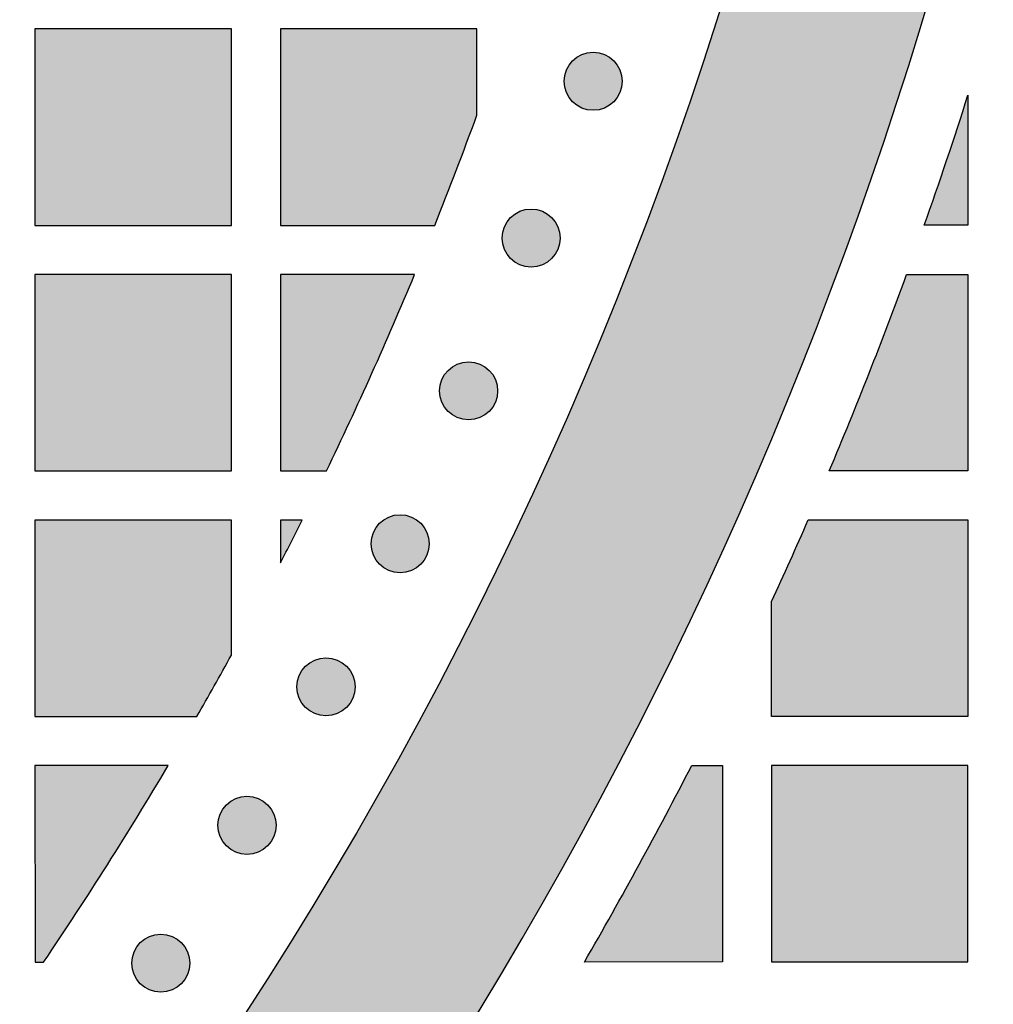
# Model space of a CAD drawing. Header units: millimetres. Extents: x -3873 to -97, y 912 to 4165.
# Tile 473 of 656: x -1460 to -1400, y 2772 to 2832. Entities that reach past the tile are written whole.
import ezdxf

# ---------------------------------------------------------------- set-up
doc = ezdxf.new("R2010")
doc.units = ezdxf.units.MM
doc.layers.add('pattern', color=7, linetype='Continuous', true_color=0x000000)

msp = doc.modelspace()

# ---------------------------------------------------------------- hatches: boundary and pattern name
at = {"layer": 'pattern'}
for points in [[(-1459.512, 2752.25), (-1458.182, 2752.42), (-1456.854, 2752.628), (-1455.53, 2752.873), (-1454.21, 2753.157), (-1452.896, 2753.478), (-1451.591, 2753.836), (-1450.295, 2754.232), (-1449.01, 2754.664), (-1447.739, 2755.132), (-1446.481, 2755.636), (-1445.239, 2756.175), (-1444.014, 2756.748), (-1442.808, 2757.355), (-1441.622, 2757.994), (-1440.457, 2758.664), (-1439.315, 2759.365), (-1436.621, 2763.354), (-1433.995, 2767.403), (-1431.438, 2771.51), (-1428.951, 2775.672), (-1426.537, 2779.889), (-1424.196, 2784.158), (-1421.932, 2788.477), (-1419.745, 2792.844), (-1417.637, 2797.257), (-1415.61, 2801.715), (-1413.664, 2806.214), (-1411.801, 2810.754), (-1410.021, 2815.33), (-1408.328, 2819.941), (-1406.72, 2824.585), (-1405.199, 2829.259), (-1403.766, 2833.961), (-1402.422, 2838.688), (-1401.168, 2843.438), (-1400.003, 2848.207), (-1398.928, 2852.995), (-1397.944, 2857.797), (-1397.051, 2862.612), (-1396.249, 2867.437), (-1395.538, 2872.269), (-1394.918, 2877.106), (-1394.389, 2881.946), (-1393.951, 2886.785), (-1393.603, 2891.621), (-1393.345, 2896.452), (-1393.177, 2901.275), (-1393.098, 2906.088), (-1405.098, 2906.087), (-1405.189, 2900.98), (-1405.386, 2895.859), (-1405.688, 2890.729), (-1406.097, 2885.591), (-1406.613, 2880.449), (-1407.237, 2875.307), (-1407.969, 2870.168), (-1408.809, 2865.035), (-1409.758, 2859.912), (-1410.815, 2854.802), (-1411.979, 2849.708), (-1413.252, 2844.634), (-1414.631, 2839.584), (-1416.117, 2834.56), (-1417.709, 2829.566), (-1419.405, 2824.606), (-1421.205, 2819.682), (-1423.107, 2814.798), (-1425.111, 2809.957), (-1427.213, 2805.163), (-1429.414, 2800.417), (-1431.711, 2795.724), (-1434.102, 2791.086), (-1436.586, 2786.505), (-1439.16, 2781.986), (-1441.822, 2777.529), (-1444.57, 2773.138), (-1447.402, 2768.816), (-1450.314, 2764.563), (-1453.305, 2760.384), (-1456.372, 2756.279)], [(-1446.58, 2819.485), (-1446.581, 2831.485), (-1458.581, 2831.484), (-1458.58, 2819.484)], [(-1431.581, 2826.21), (-1431.581, 2831.486), (-1443.581, 2831.485), (-1443.58, 2819.485), (-1434.156, 2819.486)], [(-1425.728, 2827.034), (-1425.7, 2827.006), (-1425.671, 2826.979), (-1425.641, 2826.952), (-1425.611, 2826.926), (-1425.579, 2826.9), (-1425.546, 2826.875), (-1425.513, 2826.85), (-1425.479, 2826.826), (-1425.444, 2826.803), (-1425.408, 2826.78), (-1425.372, 2826.758), (-1425.335, 2826.737), (-1425.297, 2826.716), (-1425.258, 2826.697), (-1425.218, 2826.678), (-1425.178, 2826.66), (-1425.138, 2826.643), (-1425.096, 2826.627), (-1425.054, 2826.612), (-1425.012, 2826.598), (-1424.969, 2826.584), (-1424.925, 2826.572), (-1424.882, 2826.561), (-1424.837, 2826.552), (-1424.793, 2826.543), (-1424.748, 2826.535), (-1424.702, 2826.529), (-1424.657, 2826.523), (-1424.611, 2826.519), (-1424.565, 2826.516), (-1424.52, 2826.515), (-1424.474, 2826.514), (-1424.428, 2826.515), (-1424.382, 2826.516), (-1424.336, 2826.519), (-1424.29, 2826.523), (-1424.245, 2826.529), (-1424.2, 2826.535), (-1424.155, 2826.543), (-1424.11, 2826.552), (-1424.066, 2826.562), (-1424.022, 2826.572), (-1423.978, 2826.585), (-1423.935, 2826.598), (-1423.893, 2826.612), (-1423.851, 2826.627), (-1423.81, 2826.643), (-1423.769, 2826.66), (-1423.729, 2826.678), (-1423.689, 2826.697), (-1423.651, 2826.716), (-1423.613, 2826.737), (-1423.575, 2826.758), (-1423.539, 2826.78), (-1423.503, 2826.803), (-1423.468, 2826.826), (-1423.434, 2826.85), (-1423.401, 2826.875), (-1423.368, 2826.9), (-1423.337, 2826.926), (-1423.306, 2826.952), (-1423.276, 2826.979), (-1423.247, 2827.006), (-1423.219, 2827.034), (-1423.192, 2827.062), (-1423.164, 2827.091), (-1423.138, 2827.121), (-1423.111, 2827.152), (-1423.086, 2827.183), (-1423.06, 2827.216), (-1423.036, 2827.249), (-1423.012, 2827.283), (-1422.988, 2827.318), (-1422.966, 2827.354), (-1422.944, 2827.39), (-1422.922, 2827.427), (-1422.902, 2827.465), (-1422.882, 2827.504), (-1422.863, 2827.544), (-1422.845, 2827.584), (-1422.828, 2827.624), (-1422.812, 2827.666), (-1422.797, 2827.708), (-1422.783, 2827.75), (-1422.77, 2827.793), (-1422.758, 2827.837), (-1422.747, 2827.881), (-1422.737, 2827.925), (-1422.728, 2827.969), (-1422.721, 2828.014), (-1422.714, 2828.06), (-1422.709, 2828.105), (-1422.705, 2828.151), (-1422.702, 2828.197), (-1422.7, 2828.242), (-1422.7, 2828.288), (-1422.7, 2828.334), (-1422.702, 2828.38), (-1422.705, 2828.426), (-1422.709, 2828.472), (-1422.714, 2828.517), (-1422.721, 2828.562), (-1422.728, 2828.607), (-1422.737, 2828.652), (-1422.747, 2828.696), (-1422.758, 2828.74), (-1422.77, 2828.784), (-1422.783, 2828.827), (-1422.797, 2828.869), (-1422.812, 2828.911), (-1422.828, 2828.952), (-1422.846, 2828.993), (-1422.863, 2829.033), (-1422.882, 2829.073), (-1422.902, 2829.111), (-1422.922, 2829.149), (-1422.944, 2829.187), (-1422.966, 2829.223), (-1422.989, 2829.259), (-1423.012, 2829.294), (-1423.036, 2829.328), (-1423.061, 2829.361), (-1423.086, 2829.394), (-1423.112, 2829.425), (-1423.138, 2829.456), (-1423.165, 2829.486), (-1423.192, 2829.515), (-1423.219, 2829.543), (-1423.247, 2829.571), (-1423.276, 2829.598), (-1423.306, 2829.624), (-1423.337, 2829.651), (-1423.369, 2829.676), (-1423.401, 2829.702), (-1423.434, 2829.726), (-1423.469, 2829.75), (-1423.503, 2829.774), (-1423.539, 2829.796), (-1423.576, 2829.818), (-1423.613, 2829.84), (-1423.651, 2829.86), (-1423.69, 2829.88), (-1423.729, 2829.899), (-1423.769, 2829.917), (-1423.81, 2829.934), (-1423.851, 2829.95), (-1423.893, 2829.965), (-1423.936, 2829.979), (-1423.979, 2829.992), (-1424.022, 2830.004), (-1424.066, 2830.015), (-1424.11, 2830.025), (-1424.155, 2830.034), (-1424.2, 2830.041), (-1424.245, 2830.048), (-1424.291, 2830.053), (-1424.336, 2830.057), (-1424.382, 2830.06), (-1424.428, 2830.062), (-1424.474, 2830.063), (-1424.52, 2830.062), (-1424.566, 2830.06), (-1424.612, 2830.057), (-1424.657, 2830.053), (-1424.703, 2830.048), (-1424.748, 2830.041), (-1424.793, 2830.034), (-1424.838, 2830.025), (-1424.882, 2830.015), (-1424.926, 2830.004), (-1424.969, 2829.992), (-1425.012, 2829.979), (-1425.055, 2829.965), (-1425.097, 2829.95), (-1425.138, 2829.934), (-1425.179, 2829.917), (-1425.219, 2829.899), (-1425.258, 2829.88), (-1425.297, 2829.86), (-1425.335, 2829.84), (-1425.372, 2829.818), (-1425.409, 2829.796), (-1425.444, 2829.774), (-1425.479, 2829.75), (-1425.513, 2829.726), (-1425.547, 2829.701), (-1425.579, 2829.676), (-1425.611, 2829.65), (-1425.641, 2829.624), (-1425.671, 2829.597), (-1425.7, 2829.57), (-1425.729, 2829.543), (-1425.756, 2829.515), (-1425.783, 2829.486), (-1425.81, 2829.456), (-1425.836, 2829.425), (-1425.862, 2829.393), (-1425.887, 2829.361), (-1425.912, 2829.328), (-1425.936, 2829.294), (-1425.959, 2829.259), (-1425.982, 2829.223), (-1426.004, 2829.186), (-1426.025, 2829.149), (-1426.046, 2829.111), (-1426.065, 2829.072), (-1426.084, 2829.033), (-1426.102, 2828.993), (-1426.119, 2828.952), (-1426.135, 2828.911), (-1426.15, 2828.869), (-1426.165, 2828.826), (-1426.178, 2828.783), (-1426.19, 2828.74), (-1426.201, 2828.696), (-1426.21, 2828.652), (-1426.219, 2828.607), (-1426.227, 2828.562), (-1426.233, 2828.517), (-1426.239, 2828.471), (-1426.243, 2828.426), (-1426.246, 2828.38), (-1426.248, 2828.334), (-1426.248, 2828.288), (-1426.248, 2828.242), (-1426.246, 2828.196), (-1426.243, 2828.151), (-1426.239, 2828.105), (-1426.233, 2828.059), (-1426.227, 2828.014), (-1426.219, 2827.969), (-1426.21, 2827.925), (-1426.201, 2827.88), (-1426.19, 2827.836), (-1426.178, 2827.793), (-1426.164, 2827.75), (-1426.15, 2827.707), (-1426.135, 2827.665), (-1426.119, 2827.624), (-1426.102, 2827.583), (-1426.084, 2827.543), (-1426.065, 2827.504), (-1426.046, 2827.465), (-1426.025, 2827.427), (-1426.004, 2827.39), (-1425.982, 2827.353), (-1425.959, 2827.318), (-1425.936, 2827.283), (-1425.912, 2827.249), (-1425.887, 2827.215), (-1425.862, 2827.183), (-1425.836, 2827.151), (-1425.81, 2827.121), (-1425.783, 2827.091), (-1425.756, 2827.062)], [(-1401.581, 2827.434), (-1401.58, 2819.489), (-1404.244, 2819.489)], [(-1429.519, 2817.452), (-1429.491, 2817.425), (-1429.462, 2817.398), (-1429.432, 2817.371), (-1429.401, 2817.345), (-1429.37, 2817.319), (-1429.337, 2817.294), (-1429.304, 2817.269), (-1429.27, 2817.245), (-1429.235, 2817.222), (-1429.199, 2817.199), (-1429.163, 2817.177), (-1429.126, 2817.156), (-1429.088, 2817.135), (-1429.049, 2817.115), (-1429.009, 2817.097), (-1428.969, 2817.079), (-1428.929, 2817.062), (-1428.887, 2817.046), (-1428.845, 2817.03), (-1428.803, 2817.016), (-1428.76, 2817.003), (-1428.716, 2816.991), (-1428.672, 2816.98), (-1428.628, 2816.97), (-1428.584, 2816.962), (-1428.539, 2816.954), (-1428.493, 2816.948), (-1428.448, 2816.942), (-1428.402, 2816.938), (-1428.356, 2816.935), (-1428.311, 2816.933), (-1428.265, 2816.933), (-1428.219, 2816.933), (-1428.173, 2816.935), (-1428.127, 2816.938), (-1428.081, 2816.942), (-1428.036, 2816.948), (-1427.991, 2816.954), (-1427.946, 2816.962), (-1427.901, 2816.971), (-1427.857, 2816.98), (-1427.813, 2816.991), (-1427.769, 2817.003), (-1427.726, 2817.016), (-1427.684, 2817.031), (-1427.642, 2817.046), (-1427.601, 2817.062), (-1427.56, 2817.079), (-1427.52, 2817.097), (-1427.48, 2817.116), (-1427.442, 2817.135), (-1427.404, 2817.156), (-1427.366, 2817.177), (-1427.33, 2817.199), (-1427.294, 2817.222), (-1427.259, 2817.245), (-1427.225, 2817.269), (-1427.192, 2817.294), (-1427.159, 2817.319), (-1427.128, 2817.345), (-1427.097, 2817.371), (-1427.067, 2817.398), (-1427.038, 2817.425), (-1427.01, 2817.453), (-1426.982, 2817.481), (-1426.955, 2817.51), (-1426.929, 2817.54), (-1426.902, 2817.57), (-1426.877, 2817.602), (-1426.851, 2817.634), (-1426.827, 2817.668), (-1426.803, 2817.702), (-1426.779, 2817.737), (-1426.757, 2817.773), (-1426.735, 2817.809), (-1426.713, 2817.846), (-1426.693, 2817.884), (-1426.673, 2817.923), (-1426.654, 2817.962), (-1426.636, 2818.003), (-1426.619, 2818.043), (-1426.603, 2818.085), (-1426.588, 2818.127), (-1426.574, 2818.169), (-1426.561, 2818.212), (-1426.549, 2818.255), (-1426.538, 2818.299), (-1426.528, 2818.344), (-1426.519, 2818.388), (-1426.512, 2818.433), (-1426.505, 2818.479), (-1426.5, 2818.524), (-1426.496, 2818.57), (-1426.493, 2818.615), (-1426.491, 2818.661), (-1426.49, 2818.707), (-1426.491, 2818.753), (-1426.493, 2818.799), (-1426.496, 2818.845), (-1426.5, 2818.891), (-1426.505, 2818.936), (-1426.512, 2818.981), (-1426.519, 2819.026), (-1426.528, 2819.071), (-1426.538, 2819.115), (-1426.549, 2819.159), (-1426.561, 2819.202), (-1426.574, 2819.245), (-1426.588, 2819.288), (-1426.603, 2819.33), (-1426.619, 2819.371), (-1426.636, 2819.412), (-1426.654, 2819.452), (-1426.673, 2819.491), (-1426.693, 2819.53), (-1426.713, 2819.568), (-1426.735, 2819.605), (-1426.757, 2819.642), (-1426.779, 2819.678), (-1426.803, 2819.713), (-1426.827, 2819.747), (-1426.852, 2819.78), (-1426.877, 2819.812), (-1426.903, 2819.844), (-1426.929, 2819.875), (-1426.956, 2819.905), (-1426.983, 2819.934), (-1427.01, 2819.962), (-1427.038, 2819.989), (-1427.067, 2820.017), (-1427.097, 2820.043), (-1427.128, 2820.069), (-1427.16, 2820.095), (-1427.192, 2820.12), (-1427.225, 2820.145), (-1427.259, 2820.169), (-1427.294, 2820.193), (-1427.33, 2820.215), (-1427.367, 2820.237), (-1427.404, 2820.259), (-1427.442, 2820.279), (-1427.481, 2820.299), (-1427.52, 2820.318), (-1427.56, 2820.336), (-1427.601, 2820.353), (-1427.642, 2820.369), (-1427.684, 2820.384), (-1427.727, 2820.398), (-1427.77, 2820.411), (-1427.813, 2820.423), (-1427.857, 2820.434), (-1427.901, 2820.444), (-1427.946, 2820.453), (-1427.991, 2820.46), (-1428.036, 2820.467), (-1428.082, 2820.472), (-1428.127, 2820.476), (-1428.173, 2820.479), (-1428.219, 2820.481), (-1428.265, 2820.481), (-1428.311, 2820.481), (-1428.357, 2820.479), (-1428.402, 2820.476), (-1428.448, 2820.472), (-1428.494, 2820.467), (-1428.539, 2820.46), (-1428.584, 2820.453), (-1428.628, 2820.444), (-1428.673, 2820.434), (-1428.717, 2820.423), (-1428.76, 2820.411), (-1428.803, 2820.398), (-1428.846, 2820.384), (-1428.888, 2820.369), (-1428.929, 2820.352), (-1428.97, 2820.335), (-1429.01, 2820.317), (-1429.049, 2820.299), (-1429.088, 2820.279), (-1429.126, 2820.258), (-1429.163, 2820.237), (-1429.2, 2820.215), (-1429.235, 2820.192), (-1429.27, 2820.169), (-1429.304, 2820.145), (-1429.338, 2820.12), (-1429.37, 2820.095), (-1429.402, 2820.069), (-1429.432, 2820.043), (-1429.462, 2820.016), (-1429.491, 2819.989), (-1429.519, 2819.962), (-1429.547, 2819.933), (-1429.574, 2819.904), (-1429.601, 2819.875), (-1429.627, 2819.844), (-1429.653, 2819.812), (-1429.678, 2819.78), (-1429.703, 2819.746), (-1429.727, 2819.712), (-1429.75, 2819.677), (-1429.773, 2819.642), (-1429.795, 2819.605), (-1429.816, 2819.568), (-1429.837, 2819.53), (-1429.856, 2819.491), (-1429.875, 2819.452), (-1429.893, 2819.412), (-1429.91, 2819.371), (-1429.926, 2819.33), (-1429.941, 2819.288), (-1429.955, 2819.245), (-1429.969, 2819.202), (-1429.981, 2819.159), (-1429.992, 2819.115), (-1430.001, 2819.071), (-1430.01, 2819.026), (-1430.018, 2818.981), (-1430.024, 2818.936), (-1430.03, 2818.89), (-1430.034, 2818.845), (-1430.037, 2818.799), (-1430.038, 2818.753), (-1430.039, 2818.707), (-1430.038, 2818.661), (-1430.037, 2818.615), (-1430.034, 2818.569), (-1430.03, 2818.524), (-1430.024, 2818.478), (-1430.018, 2818.433), (-1430.01, 2818.388), (-1430.001, 2818.343), (-1429.991, 2818.299), (-1429.981, 2818.255), (-1429.968, 2818.212), (-1429.955, 2818.169), (-1429.941, 2818.126), (-1429.926, 2818.084), (-1429.91, 2818.043), (-1429.893, 2818.002), (-1429.875, 2817.962), (-1429.856, 2817.923), (-1429.837, 2817.884), (-1429.816, 2817.846), (-1429.795, 2817.809), (-1429.773, 2817.772), (-1429.75, 2817.737), (-1429.727, 2817.702), (-1429.703, 2817.668), (-1429.678, 2817.634), (-1429.653, 2817.602), (-1429.627, 2817.57), (-1429.601, 2817.539), (-1429.574, 2817.51), (-1429.547, 2817.481)], [(-1446.58, 2816.485), (-1458.58, 2816.484), (-1458.579, 2804.484), (-1446.579, 2804.485)], [(-1435.382, 2816.486), (-1443.58, 2816.485), (-1443.579, 2804.486), (-1440.772, 2804.486), (-1437.994, 2810.449)], [(-1410.05, 2804.488), (-1407.614, 2810.46), (-1405.322, 2816.488), (-1401.58, 2816.489), (-1401.579, 2804.489)], [(-1433.34, 2808.119), (-1433.312, 2808.091), (-1433.282, 2808.064), (-1433.253, 2808.037), (-1433.222, 2808.011), (-1433.19, 2807.985), (-1433.158, 2807.96), (-1433.125, 2807.936), (-1433.09, 2807.912), (-1433.055, 2807.888), (-1433.02, 2807.865), (-1432.983, 2807.843), (-1432.946, 2807.822), (-1432.908, 2807.802), (-1432.869, 2807.782), (-1432.83, 2807.763), (-1432.79, 2807.745), (-1432.749, 2807.728), (-1432.708, 2807.712), (-1432.666, 2807.697), (-1432.623, 2807.683), (-1432.58, 2807.67), (-1432.537, 2807.658), (-1432.493, 2807.647), (-1432.449, 2807.637), (-1432.404, 2807.628), (-1432.359, 2807.621), (-1432.314, 2807.614), (-1432.268, 2807.609), (-1432.223, 2807.605), (-1432.177, 2807.602), (-1432.131, 2807.6), (-1432.085, 2807.599), (-1432.039, 2807.6), (-1431.993, 2807.602), (-1431.947, 2807.605), (-1431.902, 2807.609), (-1431.856, 2807.614), (-1431.811, 2807.621), (-1431.766, 2807.628), (-1431.721, 2807.637), (-1431.677, 2807.647), (-1431.633, 2807.658), (-1431.59, 2807.67), (-1431.547, 2807.683), (-1431.504, 2807.697), (-1431.462, 2807.712), (-1431.421, 2807.728), (-1431.38, 2807.745), (-1431.34, 2807.763), (-1431.301, 2807.782), (-1431.262, 2807.802), (-1431.224, 2807.822), (-1431.187, 2807.844), (-1431.15, 2807.866), (-1431.115, 2807.888), (-1431.08, 2807.912), (-1431.046, 2807.936), (-1431.012, 2807.96), (-1430.98, 2807.986), (-1430.948, 2808.011), (-1430.917, 2808.038), (-1430.888, 2808.064), (-1430.859, 2808.092), (-1430.83, 2808.119), (-1430.803, 2808.147), (-1430.776, 2808.176), (-1430.749, 2808.206), (-1430.723, 2808.237), (-1430.697, 2808.269), (-1430.672, 2808.301), (-1430.647, 2808.334), (-1430.623, 2808.368), (-1430.6, 2808.403), (-1430.577, 2808.439), (-1430.555, 2808.475), (-1430.534, 2808.513), (-1430.513, 2808.551), (-1430.494, 2808.59), (-1430.475, 2808.629), (-1430.457, 2808.669), (-1430.44, 2808.71), (-1430.424, 2808.751), (-1430.409, 2808.793), (-1430.394, 2808.836), (-1430.381, 2808.879), (-1430.369, 2808.922), (-1430.358, 2808.966), (-1430.348, 2809.01), (-1430.34, 2809.055), (-1430.332, 2809.1), (-1430.326, 2809.145), (-1430.32, 2809.191), (-1430.316, 2809.236), (-1430.313, 2809.282), (-1430.311, 2809.328), (-1430.311, 2809.374), (-1430.311, 2809.42), (-1430.313, 2809.466), (-1430.316, 2809.511), (-1430.32, 2809.557), (-1430.326, 2809.602), (-1430.332, 2809.648), (-1430.34, 2809.693), (-1430.349, 2809.737), (-1430.358, 2809.782), (-1430.369, 2809.826), (-1430.381, 2809.869), (-1430.394, 2809.912), (-1430.409, 2809.954), (-1430.424, 2809.996), (-1430.44, 2810.038), (-1430.457, 2810.078), (-1430.475, 2810.119), (-1430.494, 2810.158), (-1430.513, 2810.197), (-1430.534, 2810.235), (-1430.555, 2810.272), (-1430.577, 2810.308), (-1430.6, 2810.344), (-1430.623, 2810.379), (-1430.647, 2810.413), (-1430.672, 2810.446), (-1430.697, 2810.479), (-1430.723, 2810.511), (-1430.749, 2810.541), (-1430.776, 2810.571), (-1430.803, 2810.6), (-1430.831, 2810.628), (-1430.859, 2810.656), (-1430.888, 2810.683), (-1430.918, 2810.71), (-1430.948, 2810.736), (-1430.98, 2810.762), (-1431.012, 2810.787), (-1431.046, 2810.812), (-1431.08, 2810.836), (-1431.115, 2810.859), (-1431.151, 2810.882), (-1431.187, 2810.904), (-1431.224, 2810.925), (-1431.262, 2810.946), (-1431.301, 2810.965), (-1431.34, 2810.984), (-1431.381, 2811.002), (-1431.421, 2811.019), (-1431.463, 2811.035), (-1431.505, 2811.05), (-1431.547, 2811.064), (-1431.59, 2811.077), (-1431.634, 2811.089), (-1431.677, 2811.1), (-1431.722, 2811.11), (-1431.766, 2811.119), (-1431.811, 2811.127), (-1431.857, 2811.133), (-1431.902, 2811.138), (-1431.948, 2811.143), (-1431.993, 2811.146), (-1432.039, 2811.147), (-1432.085, 2811.148), (-1432.131, 2811.147), (-1432.177, 2811.146), (-1432.223, 2811.143), (-1432.269, 2811.138), (-1432.314, 2811.133), (-1432.359, 2811.127), (-1432.404, 2811.119), (-1432.449, 2811.11), (-1432.493, 2811.1), (-1432.537, 2811.089), (-1432.581, 2811.077), (-1432.624, 2811.064), (-1432.666, 2811.05), (-1432.708, 2811.035), (-1432.749, 2811.019), (-1432.79, 2811.002), (-1432.83, 2810.984), (-1432.87, 2810.965), (-1432.908, 2810.945), (-1432.946, 2810.925), (-1432.984, 2810.904), (-1433.02, 2810.882), (-1433.056, 2810.859), (-1433.091, 2810.835), (-1433.125, 2810.811), (-1433.158, 2810.787), (-1433.19, 2810.762), (-1433.222, 2810.736), (-1433.253, 2810.71), (-1433.283, 2810.683), (-1433.312, 2810.656), (-1433.34, 2810.628), (-1433.367, 2810.6), (-1433.395, 2810.571), (-1433.421, 2810.541), (-1433.448, 2810.51), (-1433.473, 2810.479), (-1433.498, 2810.446), (-1433.523, 2810.413), (-1433.547, 2810.379), (-1433.571, 2810.344), (-1433.593, 2810.308), (-1433.615, 2810.272), (-1433.637, 2810.234), (-1433.657, 2810.196), (-1433.677, 2810.158), (-1433.696, 2810.118), (-1433.714, 2810.078), (-1433.731, 2810.037), (-1433.747, 2809.996), (-1433.762, 2809.954), (-1433.776, 2809.912), (-1433.789, 2809.869), (-1433.801, 2809.825), (-1433.812, 2809.781), (-1433.822, 2809.737), (-1433.831, 2809.692), (-1433.838, 2809.647), (-1433.845, 2809.602), (-1433.85, 2809.557), (-1433.854, 2809.511), (-1433.857, 2809.465), (-1433.859, 2809.419), (-1433.859, 2809.373), (-1433.859, 2809.328), (-1433.857, 2809.282), (-1433.854, 2809.236), (-1433.85, 2809.19), (-1433.845, 2809.145), (-1433.838, 2809.1), (-1433.831, 2809.055), (-1433.822, 2809.01), (-1433.812, 2808.966), (-1433.801, 2808.922), (-1433.789, 2808.878), (-1433.776, 2808.835), (-1433.762, 2808.793), (-1433.747, 2808.751), (-1433.73, 2808.709), (-1433.713, 2808.669), (-1433.695, 2808.629), (-1433.677, 2808.589), (-1433.657, 2808.551), (-1433.636, 2808.513), (-1433.615, 2808.475), (-1433.593, 2808.439), (-1433.57, 2808.403), (-1433.547, 2808.368), (-1433.523, 2808.334), (-1433.498, 2808.301), (-1433.473, 2808.268), (-1433.447, 2808.237), (-1433.421, 2808.206), (-1433.394, 2808.176), (-1433.367, 2808.147)], [(-1437.522, 2798.779), (-1437.494, 2798.752), (-1437.465, 2798.725), (-1437.435, 2798.698), (-1437.405, 2798.672), (-1437.373, 2798.646), (-1437.34, 2798.621), (-1437.307, 2798.596), (-1437.273, 2798.572), (-1437.238, 2798.549), (-1437.202, 2798.526), (-1437.166, 2798.504), (-1437.129, 2798.483), (-1437.091, 2798.462), (-1437.052, 2798.442), (-1437.012, 2798.424), (-1436.972, 2798.406), (-1436.932, 2798.389), (-1436.89, 2798.373), (-1436.848, 2798.357), (-1436.806, 2798.343), (-1436.763, 2798.33), (-1436.719, 2798.318), (-1436.676, 2798.307), (-1436.631, 2798.297), (-1436.587, 2798.289), (-1436.542, 2798.281), (-1436.496, 2798.275), (-1436.451, 2798.269), (-1436.405, 2798.265), (-1436.359, 2798.262), (-1436.314, 2798.26), (-1436.268, 2798.26), (-1436.222, 2798.26), (-1436.176, 2798.262), (-1436.13, 2798.265), (-1436.084, 2798.269), (-1436.039, 2798.275), (-1435.994, 2798.281), (-1435.949, 2798.289), (-1435.904, 2798.297), (-1435.86, 2798.307), (-1435.816, 2798.318), (-1435.772, 2798.33), (-1435.729, 2798.343), (-1435.687, 2798.358), (-1435.645, 2798.373), (-1435.604, 2798.389), (-1435.563, 2798.406), (-1435.523, 2798.424), (-1435.483, 2798.443), (-1435.445, 2798.462), (-1435.407, 2798.483), (-1435.369, 2798.504), (-1435.333, 2798.526), (-1435.297, 2798.549), (-1435.262, 2798.572), (-1435.228, 2798.596), (-1435.195, 2798.621), (-1435.162, 2798.646), (-1435.131, 2798.672), (-1435.1, 2798.698), (-1435.07, 2798.725), (-1435.041, 2798.752), (-1435.013, 2798.78), (-1434.986, 2798.808), (-1434.958, 2798.837), (-1434.932, 2798.867), (-1434.905, 2798.897), (-1434.88, 2798.929), (-1434.854, 2798.961), (-1434.83, 2798.995), (-1434.806, 2799.029), (-1434.782, 2799.064), (-1434.76, 2799.099), (-1434.738, 2799.136), (-1434.716, 2799.173), (-1434.696, 2799.211), (-1434.676, 2799.25), (-1434.657, 2799.289), (-1434.639, 2799.329), (-1434.622, 2799.37), (-1434.606, 2799.412), (-1434.591, 2799.453), (-1434.577, 2799.496), (-1434.564, 2799.539), (-1434.552, 2799.582), (-1434.541, 2799.626), (-1434.531, 2799.671), (-1434.522, 2799.715), (-1434.515, 2799.76), (-1434.508, 2799.805), (-1434.503, 2799.851), (-1434.499, 2799.897), (-1434.496, 2799.942), (-1434.494, 2799.988), (-1434.494, 2800.034), (-1434.494, 2800.08), (-1434.496, 2800.126), (-1434.499, 2800.172), (-1434.503, 2800.217), (-1434.508, 2800.263), (-1434.515, 2800.308), (-1434.522, 2800.353), (-1434.531, 2800.398), (-1434.541, 2800.442), (-1434.552, 2800.486), (-1434.564, 2800.529), (-1434.577, 2800.572), (-1434.591, 2800.615), (-1434.606, 2800.657), (-1434.622, 2800.698), (-1434.64, 2800.739), (-1434.657, 2800.779), (-1434.676, 2800.818), (-1434.696, 2800.857), (-1434.716, 2800.895), (-1434.738, 2800.932), (-1434.76, 2800.969), (-1434.783, 2801.005), (-1434.806, 2801.04), (-1434.83, 2801.074), (-1434.855, 2801.107), (-1434.88, 2801.139), (-1434.906, 2801.171), (-1434.932, 2801.202), (-1434.959, 2801.232), (-1434.986, 2801.261), (-1435.013, 2801.289), (-1435.041, 2801.316), (-1435.07, 2801.343), (-1435.1, 2801.37), (-1435.131, 2801.396), (-1435.163, 2801.422), (-1435.195, 2801.447), (-1435.228, 2801.472), (-1435.263, 2801.496), (-1435.297, 2801.52), (-1435.333, 2801.542), (-1435.37, 2801.564), (-1435.407, 2801.586), (-1435.445, 2801.606), (-1435.484, 2801.626), (-1435.523, 2801.645), (-1435.563, 2801.662), (-1435.604, 2801.679), (-1435.645, 2801.696), (-1435.687, 2801.711), (-1435.73, 2801.725), (-1435.773, 2801.738), (-1435.816, 2801.75), (-1435.86, 2801.761), (-1435.904, 2801.771), (-1435.949, 2801.779), (-1435.994, 2801.787), (-1436.039, 2801.794), (-1436.085, 2801.799), (-1436.13, 2801.803), (-1436.176, 2801.806), (-1436.222, 2801.808), (-1436.268, 2801.808), (-1436.314, 2801.808), (-1436.36, 2801.806), (-1436.406, 2801.803), (-1436.451, 2801.799), (-1436.497, 2801.794), (-1436.542, 2801.787), (-1436.587, 2801.779), (-1436.632, 2801.771), (-1436.676, 2801.761), (-1436.72, 2801.75), (-1436.763, 2801.738), (-1436.806, 2801.725), (-1436.849, 2801.711), (-1436.891, 2801.695), (-1436.932, 2801.679), (-1436.973, 2801.662), (-1437.013, 2801.644), (-1437.052, 2801.626), (-1437.091, 2801.606), (-1437.129, 2801.585), (-1437.166, 2801.564), (-1437.203, 2801.542), (-1437.238, 2801.519), (-1437.273, 2801.496), (-1437.307, 2801.472), (-1437.341, 2801.447), (-1437.373, 2801.422), (-1437.405, 2801.396), (-1437.435, 2801.37), (-1437.465, 2801.343), (-1437.494, 2801.316), (-1437.523, 2801.289), (-1437.55, 2801.26), (-1437.577, 2801.231), (-1437.604, 2801.202), (-1437.63, 2801.171), (-1437.656, 2801.139), (-1437.681, 2801.107), (-1437.706, 2801.073), (-1437.73, 2801.039), (-1437.753, 2801.004), (-1437.776, 2800.969), (-1437.798, 2800.932), (-1437.819, 2800.895), (-1437.84, 2800.857), (-1437.859, 2800.818), (-1437.878, 2800.779), (-1437.896, 2800.739), (-1437.913, 2800.698), (-1437.929, 2800.657), (-1437.944, 2800.615), (-1437.959, 2800.572), (-1437.972, 2800.529), (-1437.984, 2800.486), (-1437.995, 2800.442), (-1438.004, 2800.397), (-1438.013, 2800.353), (-1438.021, 2800.308), (-1438.027, 2800.263), (-1438.033, 2800.217), (-1438.037, 2800.172), (-1438.04, 2800.126), (-1438.042, 2800.08), (-1438.042, 2800.034), (-1438.042, 2799.988), (-1438.04, 2799.942), (-1438.037, 2799.896), (-1438.033, 2799.851), (-1438.027, 2799.805), (-1438.021, 2799.76), (-1438.013, 2799.715), (-1438.004, 2799.67), (-1437.995, 2799.626), (-1437.984, 2799.582), (-1437.972, 2799.539), (-1437.958, 2799.496), (-1437.944, 2799.453), (-1437.929, 2799.411), (-1437.913, 2799.37), (-1437.896, 2799.329), (-1437.878, 2799.289), (-1437.859, 2799.25), (-1437.84, 2799.211), (-1437.819, 2799.173), (-1437.798, 2799.136), (-1437.776, 2799.099), (-1437.753, 2799.063), (-1437.73, 2799.029), (-1437.706, 2798.994), (-1437.681, 2798.961), (-1437.656, 2798.929), (-1437.63, 2798.897), (-1437.604, 2798.866), (-1437.577, 2798.837), (-1437.55, 2798.807)], [(-1446.578, 2793.234), (-1446.579, 2801.485), (-1458.579, 2801.484), (-1458.578, 2789.484), (-1448.685, 2789.485)], [(-1442.246, 2801.486), (-1443.579, 2801.485), (-1443.578, 2798.863)], [(-1413.579, 2796.502), (-1411.339, 2801.488), (-1401.579, 2801.489), (-1401.578, 2789.489), (-1413.578, 2789.488)], [(-1442.053, 2790.041), (-1442.025, 2790.014), (-1441.996, 2789.986), (-1441.966, 2789.96), (-1441.936, 2789.933), (-1441.904, 2789.908), (-1441.872, 2789.882), (-1441.838, 2789.858), (-1441.804, 2789.834), (-1441.769, 2789.81), (-1441.733, 2789.788), (-1441.697, 2789.766), (-1441.66, 2789.744), (-1441.622, 2789.724), (-1441.583, 2789.704), (-1441.544, 2789.685), (-1441.503, 2789.667), (-1441.463, 2789.65), (-1441.421, 2789.634), (-1441.379, 2789.619), (-1441.337, 2789.605), (-1441.294, 2789.592), (-1441.25, 2789.58), (-1441.207, 2789.569), (-1441.162, 2789.559), (-1441.118, 2789.55), (-1441.073, 2789.543), (-1441.027, 2789.536), (-1440.982, 2789.531), (-1440.936, 2789.527), (-1440.891, 2789.524), (-1440.845, 2789.522), (-1440.799, 2789.521), (-1440.753, 2789.522), (-1440.707, 2789.524), (-1440.661, 2789.527), (-1440.615, 2789.531), (-1440.57, 2789.536), (-1440.525, 2789.543), (-1440.48, 2789.55), (-1440.435, 2789.559), (-1440.391, 2789.569), (-1440.347, 2789.58), (-1440.303, 2789.592), (-1440.261, 2789.605), (-1440.218, 2789.619), (-1440.176, 2789.634), (-1440.135, 2789.65), (-1440.094, 2789.667), (-1440.054, 2789.685), (-1440.014, 2789.704), (-1439.976, 2789.724), (-1439.938, 2789.744), (-1439.9, 2789.766), (-1439.864, 2789.788), (-1439.828, 2789.81), (-1439.793, 2789.834), (-1439.759, 2789.858), (-1439.726, 2789.883), (-1439.694, 2789.908), (-1439.662, 2789.934), (-1439.631, 2789.96), (-1439.601, 2789.987), (-1439.572, 2790.014), (-1439.544, 2790.041), (-1439.517, 2790.069), (-1439.489, 2790.098), (-1439.463, 2790.128), (-1439.436, 2790.159), (-1439.411, 2790.191), (-1439.386, 2790.223), (-1439.361, 2790.256), (-1439.337, 2790.29), (-1439.313, 2790.325), (-1439.291, 2790.361), (-1439.269, 2790.398), (-1439.247, 2790.435), (-1439.227, 2790.473), (-1439.207, 2790.512), (-1439.188, 2790.551), (-1439.17, 2790.591), (-1439.153, 2790.632), (-1439.137, 2790.673), (-1439.122, 2790.715), (-1439.108, 2790.758), (-1439.095, 2790.801), (-1439.083, 2790.844), (-1439.072, 2790.888), (-1439.062, 2790.932), (-1439.053, 2790.977), (-1439.046, 2791.022), (-1439.039, 2791.067), (-1439.034, 2791.113), (-1439.03, 2791.158), (-1439.027, 2791.204), (-1439.025, 2791.25), (-1439.025, 2791.296), (-1439.025, 2791.342), (-1439.027, 2791.388), (-1439.03, 2791.433), (-1439.034, 2791.479), (-1439.039, 2791.525), (-1439.046, 2791.57), (-1439.053, 2791.615), (-1439.062, 2791.659), (-1439.072, 2791.704), (-1439.083, 2791.748), (-1439.095, 2791.791), (-1439.108, 2791.834), (-1439.122, 2791.877), (-1439.137, 2791.919), (-1439.154, 2791.96), (-1439.171, 2792.001), (-1439.189, 2792.041), (-1439.207, 2792.08), (-1439.227, 2792.119), (-1439.248, 2792.157), (-1439.269, 2792.194), (-1439.291, 2792.231), (-1439.314, 2792.266), (-1439.337, 2792.301), (-1439.361, 2792.335), (-1439.386, 2792.369), (-1439.411, 2792.401), (-1439.437, 2792.433), (-1439.463, 2792.463), (-1439.49, 2792.493), (-1439.517, 2792.522), (-1439.544, 2792.55), (-1439.572, 2792.578), (-1439.602, 2792.605), (-1439.631, 2792.632), (-1439.662, 2792.658), (-1439.694, 2792.684), (-1439.726, 2792.709), (-1439.759, 2792.734), (-1439.794, 2792.758), (-1439.829, 2792.781), (-1439.864, 2792.804), (-1439.901, 2792.826), (-1439.938, 2792.847), (-1439.976, 2792.868), (-1440.015, 2792.887), (-1440.054, 2792.906), (-1440.094, 2792.924), (-1440.135, 2792.941), (-1440.176, 2792.957), (-1440.218, 2792.972), (-1440.261, 2792.987), (-1440.304, 2793), (-1440.347, 2793.012), (-1440.391, 2793.023), (-1440.435, 2793.032), (-1440.48, 2793.041), (-1440.525, 2793.049), (-1440.57, 2793.055), (-1440.616, 2793.061), (-1440.661, 2793.065), (-1440.707, 2793.068), (-1440.753, 2793.069), (-1440.799, 2793.07), (-1440.845, 2793.069), (-1440.891, 2793.068), (-1440.937, 2793.065), (-1440.982, 2793.061), (-1441.028, 2793.055), (-1441.073, 2793.049), (-1441.118, 2793.041), (-1441.163, 2793.032), (-1441.207, 2793.023), (-1441.251, 2793.012), (-1441.294, 2793), (-1441.337, 2792.986), (-1441.38, 2792.972), (-1441.422, 2792.957), (-1441.463, 2792.941), (-1441.504, 2792.924), (-1441.544, 2792.906), (-1441.583, 2792.887), (-1441.622, 2792.868), (-1441.66, 2792.847), (-1441.697, 2792.826), (-1441.734, 2792.804), (-1441.769, 2792.781), (-1441.804, 2792.758), (-1441.838, 2792.734), (-1441.872, 2792.709), (-1441.904, 2792.684), (-1441.936, 2792.658), (-1441.967, 2792.632), (-1441.996, 2792.605), (-1442.025, 2792.578), (-1442.054, 2792.55), (-1442.081, 2792.522), (-1442.108, 2792.493), (-1442.135, 2792.463), (-1442.161, 2792.432), (-1442.187, 2792.401), (-1442.212, 2792.368), (-1442.237, 2792.335), (-1442.261, 2792.301), (-1442.284, 2792.266), (-1442.307, 2792.23), (-1442.329, 2792.194), (-1442.35, 2792.157), (-1442.371, 2792.119), (-1442.39, 2792.08), (-1442.409, 2792.04), (-1442.427, 2792), (-1442.444, 2791.96), (-1442.46, 2791.918), (-1442.475, 2791.876), (-1442.49, 2791.834), (-1442.503, 2791.791), (-1442.515, 2791.747), (-1442.526, 2791.703), (-1442.536, 2791.659), (-1442.544, 2791.615), (-1442.552, 2791.57), (-1442.558, 2791.524), (-1442.564, 2791.479), (-1442.568, 2791.433), (-1442.571, 2791.387), (-1442.573, 2791.342), (-1442.573, 2791.296), (-1442.573, 2791.25), (-1442.571, 2791.204), (-1442.568, 2791.158), (-1442.564, 2791.112), (-1442.558, 2791.067), (-1442.552, 2791.022), (-1442.544, 2790.977), (-1442.535, 2790.932), (-1442.526, 2790.888), (-1442.515, 2790.844), (-1442.503, 2790.8), (-1442.49, 2790.757), (-1442.475, 2790.715), (-1442.46, 2790.673), (-1442.444, 2790.632), (-1442.427, 2790.591), (-1442.409, 2790.551), (-1442.39, 2790.511), (-1442.371, 2790.473), (-1442.35, 2790.435), (-1442.329, 2790.397), (-1442.307, 2790.361), (-1442.284, 2790.325), (-1442.261, 2790.29), (-1442.237, 2790.256), (-1442.212, 2790.223), (-1442.187, 2790.19), (-1442.161, 2790.159), (-1442.135, 2790.128), (-1442.108, 2790.098), (-1442.081, 2790.069)], [(-1450.436, 2786.485), (-1458.577, 2786.484), (-1458.576, 2774.484), (-1458.052, 2774.484), (-1454.154, 2780.428)], [(-1425.012, 2774.487), (-1421.657, 2780.445), (-1418.457, 2786.487), (-1416.578, 2786.487), (-1416.577, 2774.488)], [(-1401.577, 2774.489), (-1401.578, 2786.488), (-1413.578, 2786.488), (-1413.577, 2774.488)], [(-1446.88, 2781.582), (-1446.852, 2781.554), (-1446.823, 2781.527), (-1446.793, 2781.5), (-1446.762, 2781.474), (-1446.73, 2781.448), (-1446.698, 2781.423), (-1446.665, 2781.398), (-1446.631, 2781.374), (-1446.596, 2781.351), (-1446.56, 2781.328), (-1446.523, 2781.306), (-1446.486, 2781.285), (-1446.448, 2781.264), (-1446.409, 2781.245), (-1446.37, 2781.226), (-1446.33, 2781.208), (-1446.289, 2781.191), (-1446.248, 2781.175), (-1446.206, 2781.16), (-1446.163, 2781.146), (-1446.12, 2781.132), (-1446.077, 2781.12), (-1446.033, 2781.109), (-1445.989, 2781.1), (-1445.944, 2781.091), (-1445.899, 2781.083), (-1445.854, 2781.077), (-1445.808, 2781.071), (-1445.763, 2781.067), (-1445.717, 2781.064), (-1445.671, 2781.063), (-1445.625, 2781.062), (-1445.579, 2781.063), (-1445.533, 2781.064), (-1445.488, 2781.067), (-1445.442, 2781.072), (-1445.396, 2781.077), (-1445.351, 2781.083), (-1445.306, 2781.091), (-1445.262, 2781.1), (-1445.217, 2781.11), (-1445.173, 2781.121), (-1445.13, 2781.133), (-1445.087, 2781.146), (-1445.044, 2781.16), (-1445.003, 2781.175), (-1444.961, 2781.191), (-1444.92, 2781.208), (-1444.88, 2781.226), (-1444.841, 2781.245), (-1444.802, 2781.264), (-1444.764, 2781.285), (-1444.727, 2781.306), (-1444.69, 2781.328), (-1444.655, 2781.351), (-1444.62, 2781.374), (-1444.586, 2781.398), (-1444.552, 2781.423), (-1444.52, 2781.448), (-1444.488, 2781.474), (-1444.458, 2781.5), (-1444.428, 2781.527), (-1444.399, 2781.554), (-1444.371, 2781.582), (-1444.343, 2781.61), (-1444.316, 2781.639), (-1444.289, 2781.669), (-1444.263, 2781.7), (-1444.237, 2781.731), (-1444.212, 2781.764), (-1444.187, 2781.797), (-1444.163, 2781.831), (-1444.14, 2781.866), (-1444.117, 2781.902), (-1444.095, 2781.938), (-1444.074, 2781.975), (-1444.053, 2782.013), (-1444.034, 2782.052), (-1444.015, 2782.092), (-1443.997, 2782.132), (-1443.98, 2782.172), (-1443.964, 2782.214), (-1443.949, 2782.256), (-1443.935, 2782.298), (-1443.921, 2782.341), (-1443.909, 2782.385), (-1443.898, 2782.429), (-1443.889, 2782.473), (-1443.88, 2782.518), (-1443.872, 2782.563), (-1443.866, 2782.608), (-1443.86, 2782.653), (-1443.856, 2782.699), (-1443.853, 2782.745), (-1443.852, 2782.791), (-1443.851, 2782.836), (-1443.852, 2782.882), (-1443.853, 2782.928), (-1443.856, 2782.974), (-1443.861, 2783.02), (-1443.866, 2783.065), (-1443.872, 2783.11), (-1443.88, 2783.155), (-1443.889, 2783.2), (-1443.899, 2783.244), (-1443.91, 2783.288), (-1443.922, 2783.332), (-1443.935, 2783.375), (-1443.949, 2783.417), (-1443.964, 2783.459), (-1443.98, 2783.5), (-1443.997, 2783.541), (-1444.015, 2783.581), (-1444.034, 2783.621), (-1444.053, 2783.659), (-1444.074, 2783.697), (-1444.095, 2783.735), (-1444.117, 2783.771), (-1444.14, 2783.807), (-1444.163, 2783.842), (-1444.187, 2783.876), (-1444.212, 2783.909), (-1444.237, 2783.942), (-1444.263, 2783.973), (-1444.289, 2784.004), (-1444.316, 2784.034), (-1444.343, 2784.063), (-1444.371, 2784.091), (-1444.399, 2784.119), (-1444.428, 2784.146), (-1444.458, 2784.172), (-1444.489, 2784.199), (-1444.52, 2784.224), (-1444.553, 2784.25), (-1444.586, 2784.274), (-1444.62, 2784.298), (-1444.655, 2784.322), (-1444.691, 2784.345), (-1444.727, 2784.367), (-1444.764, 2784.388), (-1444.802, 2784.408), (-1444.841, 2784.428), (-1444.881, 2784.447), (-1444.921, 2784.465), (-1444.961, 2784.482), (-1445.003, 2784.498), (-1445.045, 2784.513), (-1445.087, 2784.527), (-1445.13, 2784.54), (-1445.174, 2784.552), (-1445.218, 2784.563), (-1445.262, 2784.573), (-1445.307, 2784.582), (-1445.351, 2784.589), (-1445.397, 2784.596), (-1445.442, 2784.601), (-1445.488, 2784.605), (-1445.534, 2784.608), (-1445.58, 2784.61), (-1445.625, 2784.611), (-1445.671, 2784.61), (-1445.717, 2784.608), (-1445.763, 2784.605), (-1445.809, 2784.601), (-1445.854, 2784.596), (-1445.899, 2784.589), (-1445.944, 2784.582), (-1445.989, 2784.573), (-1446.033, 2784.563), (-1446.077, 2784.552), (-1446.121, 2784.54), (-1446.164, 2784.527), (-1446.206, 2784.513), (-1446.248, 2784.498), (-1446.289, 2784.482), (-1446.33, 2784.465), (-1446.37, 2784.447), (-1446.41, 2784.428), (-1446.448, 2784.408), (-1446.486, 2784.388), (-1446.524, 2784.366), (-1446.56, 2784.344), (-1446.596, 2784.322), (-1446.631, 2784.298), (-1446.665, 2784.274), (-1446.698, 2784.249), (-1446.731, 2784.224), (-1446.762, 2784.199), (-1446.793, 2784.172), (-1446.823, 2784.146), (-1446.852, 2784.118), (-1446.88, 2784.091), (-1446.908, 2784.063), (-1446.935, 2784.034), (-1446.961, 2784.004), (-1446.988, 2783.973), (-1447.013, 2783.941), (-1447.039, 2783.909), (-1447.063, 2783.876), (-1447.087, 2783.842), (-1447.111, 2783.807), (-1447.133, 2783.771), (-1447.156, 2783.734), (-1447.177, 2783.697), (-1447.197, 2783.659), (-1447.217, 2783.62), (-1447.236, 2783.581), (-1447.254, 2783.541), (-1447.271, 2783.5), (-1447.287, 2783.459), (-1447.302, 2783.417), (-1447.316, 2783.374), (-1447.329, 2783.331), (-1447.341, 2783.288), (-1447.352, 2783.244), (-1447.362, 2783.2), (-1447.371, 2783.155), (-1447.378, 2783.11), (-1447.385, 2783.065), (-1447.39, 2783.019), (-1447.394, 2782.974), (-1447.397, 2782.928), (-1447.399, 2782.882), (-1447.4, 2782.836), (-1447.399, 2782.79), (-1447.397, 2782.744), (-1447.394, 2782.699), (-1447.39, 2782.653), (-1447.385, 2782.607), (-1447.378, 2782.562), (-1447.371, 2782.517), (-1447.362, 2782.473), (-1447.352, 2782.428), (-1447.341, 2782.384), (-1447.329, 2782.341), (-1447.316, 2782.298), (-1447.302, 2782.255), (-1447.287, 2782.214), (-1447.271, 2782.172), (-1447.254, 2782.131), (-1447.236, 2782.091), (-1447.217, 2782.052), (-1447.197, 2782.013), (-1447.177, 2781.975), (-1447.155, 2781.938), (-1447.133, 2781.901), (-1447.111, 2781.866), (-1447.087, 2781.831), (-1447.063, 2781.797), (-1447.038, 2781.763), (-1447.013, 2781.731), (-1446.987, 2781.699), (-1446.961, 2781.669), (-1446.935, 2781.639), (-1446.907, 2781.61)], [(-1452.146, 2773.159), (-1452.118, 2773.132), (-1452.089, 2773.104), (-1452.059, 2773.078), (-1452.028, 2773.051), (-1451.997, 2773.026), (-1451.964, 2773.001), (-1451.931, 2772.976), (-1451.897, 2772.952), (-1451.862, 2772.928), (-1451.826, 2772.906), (-1451.79, 2772.884), (-1451.752, 2772.862), (-1451.714, 2772.842), (-1451.676, 2772.822), (-1451.636, 2772.803), (-1451.596, 2772.785), (-1451.555, 2772.768), (-1451.514, 2772.752), (-1451.472, 2772.737), (-1451.429, 2772.723), (-1451.386, 2772.71), (-1451.343, 2772.698), (-1451.299, 2772.687), (-1451.255, 2772.677), (-1451.21, 2772.668), (-1451.165, 2772.661), (-1451.12, 2772.654), (-1451.075, 2772.649), (-1451.029, 2772.645), (-1450.983, 2772.642), (-1450.937, 2772.64), (-1450.891, 2772.64), (-1450.845, 2772.64), (-1450.799, 2772.642), (-1450.754, 2772.645), (-1450.708, 2772.649), (-1450.663, 2772.654), (-1450.617, 2772.661), (-1450.572, 2772.668), (-1450.528, 2772.677), (-1450.483, 2772.687), (-1450.439, 2772.698), (-1450.396, 2772.71), (-1450.353, 2772.723), (-1450.311, 2772.737), (-1450.269, 2772.752), (-1450.227, 2772.769), (-1450.187, 2772.786), (-1450.146, 2772.804), (-1450.107, 2772.822), (-1450.068, 2772.842), (-1450.03, 2772.863), (-1449.993, 2772.884), (-1449.957, 2772.906), (-1449.921, 2772.929), (-1449.886, 2772.952), (-1449.852, 2772.976), (-1449.819, 2773.001), (-1449.786, 2773.026), (-1449.754, 2773.052), (-1449.724, 2773.078), (-1449.694, 2773.105), (-1449.665, 2773.132), (-1449.637, 2773.159), (-1449.609, 2773.188), (-1449.582, 2773.217), (-1449.555, 2773.246), (-1449.529, 2773.277), (-1449.503, 2773.309), (-1449.478, 2773.341), (-1449.453, 2773.374), (-1449.429, 2773.409), (-1449.406, 2773.444), (-1449.383, 2773.479), (-1449.361, 2773.516), (-1449.34, 2773.553), (-1449.319, 2773.591), (-1449.3, 2773.63), (-1449.281, 2773.669), (-1449.263, 2773.709), (-1449.246, 2773.75), (-1449.23, 2773.791), (-1449.215, 2773.833), (-1449.201, 2773.876), (-1449.188, 2773.919), (-1449.176, 2773.962), (-1449.165, 2774.006), (-1449.155, 2774.05), (-1449.146, 2774.095), (-1449.138, 2774.14), (-1449.132, 2774.185), (-1449.127, 2774.231), (-1449.122, 2774.276), (-1449.119, 2774.322), (-1449.118, 2774.368), (-1449.117, 2774.414), (-1449.118, 2774.46), (-1449.119, 2774.506), (-1449.122, 2774.552), (-1449.127, 2774.597), (-1449.132, 2774.643), (-1449.138, 2774.688), (-1449.146, 2774.733), (-1449.155, 2774.778), (-1449.165, 2774.822), (-1449.176, 2774.866), (-1449.188, 2774.909), (-1449.201, 2774.952), (-1449.215, 2774.995), (-1449.23, 2775.037), (-1449.246, 2775.078), (-1449.263, 2775.119), (-1449.281, 2775.159), (-1449.3, 2775.198), (-1449.32, 2775.237), (-1449.34, 2775.275), (-1449.361, 2775.312), (-1449.383, 2775.349), (-1449.406, 2775.384), (-1449.43, 2775.419), (-1449.454, 2775.453), (-1449.478, 2775.487), (-1449.503, 2775.519), (-1449.529, 2775.551), (-1449.555, 2775.582), (-1449.582, 2775.611), (-1449.609, 2775.64), (-1449.637, 2775.669), (-1449.665, 2775.696), (-1449.694, 2775.723), (-1449.724, 2775.75), (-1449.755, 2775.776), (-1449.786, 2775.802), (-1449.819, 2775.827), (-1449.852, 2775.852), (-1449.886, 2775.876), (-1449.921, 2775.899), (-1449.957, 2775.922), (-1449.993, 2775.944), (-1450.031, 2775.965), (-1450.069, 2775.986), (-1450.107, 2776.006), (-1450.147, 2776.024), (-1450.187, 2776.042), (-1450.228, 2776.059), (-1450.269, 2776.075), (-1450.311, 2776.09), (-1450.353, 2776.105), (-1450.396, 2776.118), (-1450.44, 2776.13), (-1450.484, 2776.141), (-1450.528, 2776.151), (-1450.573, 2776.159), (-1450.618, 2776.167), (-1450.663, 2776.173), (-1450.708, 2776.179), (-1450.754, 2776.183), (-1450.8, 2776.186), (-1450.846, 2776.188), (-1450.892, 2776.188), (-1450.937, 2776.188), (-1450.983, 2776.186), (-1451.029, 2776.183), (-1451.075, 2776.179), (-1451.12, 2776.173), (-1451.165, 2776.167), (-1451.21, 2776.159), (-1451.255, 2776.15), (-1451.299, 2776.141), (-1451.343, 2776.13), (-1451.387, 2776.118), (-1451.43, 2776.105), (-1451.472, 2776.09), (-1451.514, 2776.075), (-1451.556, 2776.059), (-1451.596, 2776.042), (-1451.636, 2776.024), (-1451.676, 2776.005), (-1451.714, 2775.986), (-1451.753, 2775.965), (-1451.79, 2775.944), (-1451.826, 2775.922), (-1451.862, 2775.899), (-1451.897, 2775.876), (-1451.931, 2775.852), (-1451.964, 2775.827), (-1451.997, 2775.802), (-1452.028, 2775.776), (-1452.059, 2775.75), (-1452.089, 2775.723), (-1452.118, 2775.696), (-1452.146, 2775.668), (-1452.174, 2775.64), (-1452.201, 2775.611), (-1452.228, 2775.581), (-1452.254, 2775.551), (-1452.28, 2775.519), (-1452.305, 2775.487), (-1452.329, 2775.453), (-1452.353, 2775.419), (-1452.377, 2775.384), (-1452.4, 2775.348), (-1452.422, 2775.312), (-1452.443, 2775.275), (-1452.463, 2775.237), (-1452.483, 2775.198), (-1452.502, 2775.159), (-1452.52, 2775.118), (-1452.537, 2775.078), (-1452.553, 2775.036), (-1452.568, 2774.994), (-1452.582, 2774.952), (-1452.595, 2774.909), (-1452.607, 2774.865), (-1452.618, 2774.822), (-1452.628, 2774.777), (-1452.637, 2774.733), (-1452.644, 2774.688), (-1452.651, 2774.642), (-1452.656, 2774.597), (-1452.66, 2774.551), (-1452.663, 2774.506), (-1452.665, 2774.46), (-1452.666, 2774.414), (-1452.665, 2774.368), (-1452.663, 2774.322), (-1452.66, 2774.276), (-1452.656, 2774.23), (-1452.651, 2774.185), (-1452.644, 2774.14), (-1452.637, 2774.095), (-1452.628, 2774.05), (-1452.618, 2774.006), (-1452.607, 2773.962), (-1452.595, 2773.918), (-1452.582, 2773.876), (-1452.568, 2773.833), (-1452.553, 2773.791), (-1452.537, 2773.75), (-1452.52, 2773.709), (-1452.502, 2773.669), (-1452.483, 2773.63), (-1452.463, 2773.591), (-1452.443, 2773.553), (-1452.421, 2773.516), (-1452.399, 2773.479), (-1452.377, 2773.443), (-1452.353, 2773.408), (-1452.329, 2773.374), (-1452.305, 2773.341), (-1452.279, 2773.309), (-1452.254, 2773.277), (-1452.227, 2773.246), (-1452.201, 2773.216), (-1452.173, 2773.187)]]:
    msp.add_hatch(color=256, dxfattribs=at).paths.add_polyline_path(points, flags=0)

# ---------------------------------------------------------------- linework, layer by layer
for points in [[(-1446.58, 2819.485), (-1446.581, 2831.485), (-1458.581, 2831.484), (-1458.58, 2819.484)], [(-1446.58, 2816.485), (-1458.58, 2816.484), (-1458.579, 2804.484), (-1446.579, 2804.485)], [(-1401.577, 2774.489), (-1401.578, 2786.488), (-1413.578, 2786.488), (-1413.577, 2774.488)]]:
    msp.add_lwpolyline(points, close=True, dxfattribs=at)
for points in [[(-1431.581, 2826.21), (-1431.581, 2831.486), (-1443.581, 2831.485), (-1443.58, 2819.485), (-1434.156, 2819.486)], [(-1401.581, 2827.434), (-1401.58, 2819.489), (-1404.244, 2819.489)], [(-1435.382, 2816.486), (-1443.58, 2816.485), (-1443.579, 2804.486), (-1440.772, 2804.486)], [(-1405.322, 2816.488), (-1401.58, 2816.489), (-1401.579, 2804.489), (-1410.05, 2804.488)], [(-1446.578, 2793.234), (-1446.579, 2801.485), (-1458.579, 2801.484), (-1458.578, 2789.484), (-1448.685, 2789.485)], [(-1442.246, 2801.486), (-1443.579, 2801.485), (-1443.578, 2798.863)], [(-1411.339, 2801.488), (-1401.579, 2801.489), (-1401.578, 2789.489), (-1413.578, 2789.488), (-1413.579, 2796.502)], [(-1450.436, 2786.485), (-1458.577, 2786.484), (-1458.576, 2774.484), (-1458.052, 2774.484)], [(-1418.457, 2786.487), (-1416.578, 2786.487), (-1416.577, 2774.488), (-1425.012, 2774.487)]]:
    msp.add_lwpolyline(points, dxfattribs=at)
for centre in [(-1424.474, 2828.288), (-1428.265, 2818.707), (-1432.085, 2809.374), (-1436.268, 2800.034), (-1440.799, 2791.296), (-1445.625, 2782.836), (-1450.891, 2774.414)]:
    msp.add_circle(centre, 1.774, dxfattribs=at)
at = {"layer": 'pattern', "extrusion": (0, 0, -1)}
msp.add_arc((1655.18, 2908.002), 250.09, 180.43881, 218.51983, dxfattribs=at)
at = {"layer": 'pattern'}
for radius, start, end in [(262.09, 325.45008, 359.58149), (266.09, 340.57059, 342.37505), (238.09, 338.17484, 339.90768), (238.09, 334.22879, 337.39492), (266.09, 337.10656, 339.88406), (238.09, 332.7164, 333.42426), (266.09, 335.22642, 336.40343), (238.09, 330.14651, 331.18139), (238.09, 325.88973, 329.31046), (266.09, 329.88303, 332.82761)]:
    msp.add_arc((-1655.18, 2908.002), radius, start, end, dxfattribs=at)

doc.saveas('drawing.dxf')
